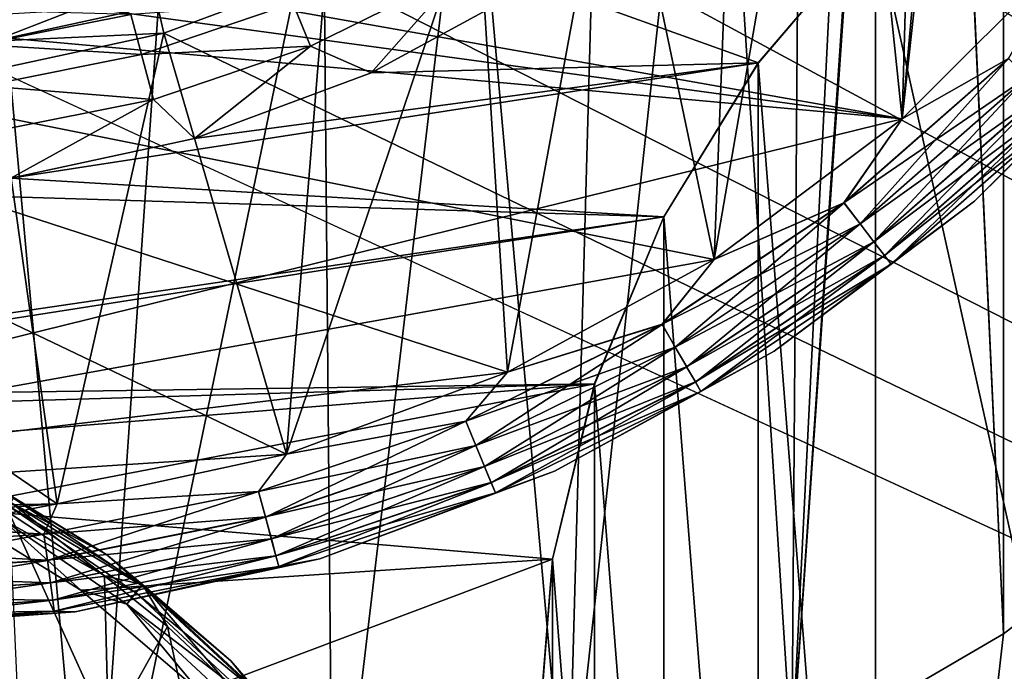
# Model space of a CAD drawing. Header units: metres. Extents: x -205 to 205, y -104 to 104.
# Tile 1045 of 1056: x 38.38 to 42.88, y -45.65 to -42.68. Entities that reach past the tile are written whole.
import ezdxf

# ---------------------------------------------------------------- set-up
doc = ezdxf.new("R2010")
doc.units = ezdxf.units.M
doc.layers.add('solid_01_2-CONSUMER_EHM_BOX_SW0001', color=7, linetype='CONTINUOUS')

msp = doc.modelspace()

# ---------------------------------------------------------------- linework, layer by layer
at = {"layer": 'solid_01_2-CONSUMER_EHM_BOX_SW0001'}
for points in [[(37.725636, -66.17981), (37.7257, 66.262611), (93.554939, 67.880234)], [(37.725636, -66.737389), (93.554939, 67.880234), (93.353928, 67.360405)], [(37.725636, -66.737389), (37.725636, -66.17981), (93.554939, 67.880234)], [(37.725636, -66.737389), (93.353928, 67.360405), (93.252739, 66.82016)], [(37.423435, -67.797455), (93.252739, 66.82016), (93.252739, 66.262589)], [(37.423435, -67.797455), (37.624447, -67.277626), (93.252739, 66.82016)], [(37.624447, -67.277626), (37.725636, -66.737389), (93.252739, 66.82016)], [(93.25267, -66.17984), (37.423435, -67.797455), (93.252739, 66.262589)], [(42.879353, 45.524483, 63.099998), (42.871197, -45.476448, 63.099998), (42.499935, -37.458599, 63.099998)], [(42.879353, 45.524483, 63.099998), (43.762951, -44.802158, 63.099998), (42.871197, -45.476448, 63.099998)], [(42.504925, -39.73896, 75), (63.596031, -54.576706, 75), (63.600384, 4.06445, 75)], [(41.906857, -46.04108, 63.099998), (42.43576, -38.25005, 63.099998), (42.499935, -37.458599, 63.099998)], [(41.906857, -46.04108, 63.099998), (42.499935, -37.458599, 63.099998), (42.871197, -45.476448, 63.099998)], [(41.906857, -46.04108, 63.099998), (42.255215, -39.003685, 63.099998), (42.43576, -38.25005, 63.099998)], [(42.945095, -38.233341, 46), (43.169193, -42.368729, 46), (42.410061, -43.127865, 46)], [(42.779396, -39.000446, 46), (42.945095, -38.233341, 46), (42.410061, -43.127865, 46)], [(41.906857, -46.04108, 63.099998), (41.953957, -39.728039, 63.099998), (42.255215, -39.003685, 63.099998)], [(42.504925, -39.73896, 46), (42.779396, -39.000446, 46), (42.410061, -43.127865, 46)], [(41.906857, -46.04108, 63.099998), (41.545017, -40.397526, 63.099998), (41.953957, -39.728039, 63.099998)], [(42.128418, -40.429649, 46), (42.504925, -39.73896, 46), (42.410061, -43.127865, 46)], [(42.504925, -39.73896, 75), (42.128418, -40.429649, 75), (63.596031, -54.576706, 75)], [(40.882542, -46.488701, 63.099998), (41.034664, -40.993332, 63.099998), (41.545017, -40.397526, 63.099998)], [(40.882542, -46.488701, 63.099998), (41.545017, -40.397526, 63.099998), (41.906857, -46.04108, 63.099998)], [(42.128418, -40.429649, 46), (42.410061, -43.127865, 46), (41.551342, -43.77018, 46)], [(41.657394, -41.059368, 46), (42.128418, -40.429649, 46), (41.551342, -43.77018, 46)], [(42.128418, -40.429649, 75), (41.657394, -41.059368, 75), (63.596031, -54.576706, 75)], [(40.882542, -46.488701, 63.099998), (40.438858, -41.503685, 63.099998), (41.034664, -40.993332, 63.099998)], [(41.100697, -41.616062, 46), (41.657394, -41.059368, 46), (41.551342, -43.77018, 46)], [(41.657394, -41.059368, 75), (41.100697, -41.616062, 75), (63.596031, -54.576706, 75)], [(39.812733, -46.812889, 63.099998), (39.769371, -41.912624, 63.099998), (40.438858, -41.503685, 63.099998)], [(39.812733, -46.812889, 63.099998), (40.438858, -41.503685, 63.099998), (40.882542, -46.488701, 63.099998)], [(40.470982, -42.087086, 46), (41.100697, -41.616062, 46), (40.609455, -44.283615, 46)], [(41.100697, -41.616062, 75), (40.470982, -42.087086, 75), (63.596031, -54.576706, 75)], [(41.100697, -41.616062, 46), (41.551342, -43.77018, 46), (40.609455, -44.283615, 46)], [(42.287636, -42.246273, 3.5), (44.408936, -51.792233, 3.5), (42.914059, -41.711262, 3.5)], [(38.71262, -47.009129, 63.099998), (39.045017, -42.213882, 63.099998), (39.769371, -41.912624, 63.099998)], [(38.71262, -47.009129, 63.099998), (39.769371, -41.912624, 63.099998), (39.812733, -46.812889, 63.099998)], [(40.470982, -42.087086, 46), (40.609455, -44.283615, 46), (39.602394, -44.657875, 46)], [(39.780289, -42.463593, 46), (40.470982, -42.087086, 46), (39.602394, -44.657875, 46)], [(40.470982, -42.087086, 75), (39.780289, -42.463593, 75), (63.596031, -54.576706, 75)], [(38.71262, -47.009129, 63.099998), (38.291378, -42.394424, 63.099998), (39.045017, -42.213882, 63.099998)], [(40.741077, -42.507854, 13.5), (41.753586, -42.873379, 13.5), (42.287666, -42.246243, 13.5)], [(41.752617, -42.872692, 3.5), (42.287617, -49.67091, 3.5), (42.287636, -42.246273, 3.5)], [(41.752617, -42.872692, 3.5), (42.287636, -42.246273, 3.5), (41.753586, -42.873379, 13.5)], [(42.287636, -42.246273, 3.5), (42.287666, -42.246243, 13.5), (41.753586, -42.873379, 13.5)], [(42.287636, -42.246273, 3.5), (42.287617, -49.67091, 3.5), (44.408936, -51.792233, 3.5)], [(37.499931, -42.458599, 48), (42.410061, -43.127865, 48), (43.169193, -42.368729, 48)], [(37.499931, -42.458599, 57), (42.410061, -43.127865, 57), (43.169193, -42.368729, 57)], [(43.169193, -42.368729, 55), (42.410061, -43.127865, 55), (38.282253, -42.397018, 55)], [(42.894379, -42.85305, 47.983097), (43.169193, -42.368729, 48), (42.410061, -43.127865, 48)], [(42.894379, -42.85305, 56.983097), (43.169193, -42.368729, 57), (42.410061, -43.127865, 57)], [(42.894737, -42.853409, 55.017036), (42.410061, -43.127865, 55), (43.169193, -42.368729, 55)], [(42.894737, -42.853409, 46.017036), (42.410061, -43.127865, 46), (43.169193, -42.368729, 46)], [(42.410061, -43.127865, 55), (37.499931, -42.458599, 55), (38.282253, -42.397018, 55)], [(38.71262, -47.009129, 63.099998), (37.596569, -47.074837, 63.099998), (38.291378, -42.394424, 63.099998)], [(37.499931, -42.458599, 48), (34.97813, -44.958595, 48), (42.410061, -43.127865, 48)], [(37.499931, -42.458599, 57), (34.97813, -44.958595, 57), (42.410061, -43.127865, 57)], [(42.410061, -43.127865, 55), (34.99995, -42.458595, 55), (37.499931, -42.458599, 55)], [(38.556358, -44.883816, 55), (37.499931, -44.958599, 55), (34.99995, -42.458595, 55)], [(39.602394, -44.657875, 55), (38.556358, -44.883816, 55), (34.99995, -42.458595, 55)], [(40.609455, -44.283615, 55), (39.602394, -44.657875, 55), (34.99995, -42.458595, 55)], [(41.551342, -43.77018, 55), (40.609455, -44.283615, 55), (34.99995, -42.458595, 55)], [(42.410061, -43.127865, 55), (41.551342, -43.77018, 55), (34.99995, -42.458595, 55)], [(39.013, -42.611645, 45.982964), (39.780289, -42.463593, 46), (39.041775, -42.73806, 46)], [(39.013145, -42.612129, 75.016899), (39.041775, -42.73806, 75), (39.780289, -42.463593, 75)], [(39.041775, -42.73806, 46), (39.780289, -42.463593, 46), (39.602394, -44.657875, 46)], [(39.780289, -42.463593, 75), (39.041775, -42.73806, 75), (63.596031, -54.576706, 75)], [(39.630302, -42.601768, 13.598642), (39.711296, -42.797306, 13.524823), (40.389217, -42.46299, 13.524823)], [(40.389217, -42.46299, 13.524823), (39.711296, -42.797306, 13.524823), (39.987595, -42.918594, 13.5)], [(40.389217, -42.46299, 13.524823), (39.987595, -42.918594, 13.5), (40.741077, -42.507854, 13.5)], [(38.264244, -42.774525, 45.982964), (38.247066, -42.655048, 45.932949), (38.978996, -42.495827, 45.932949)], [(39.013, -42.611645, 45.982964), (38.264244, -42.774525, 45.982964), (38.978996, -42.495827, 45.932949)], [(40.741077, -42.507854, 13.5), (39.987595, -42.918594, 13.5), (41.753586, -42.873379, 13.5)], [(38.264317, -42.775024, 75.016899), (39.013145, -42.612129, 75.016899), (38.247131, -42.655499, 75.066788)], [(39.013, -42.611645, 45.982964), (39.041775, -42.73806, 46), (38.264244, -42.774525, 45.982964)], [(38.264317, -42.775024, 75.016899), (39.041775, -42.73806, 75), (39.013145, -42.612129, 75.016899)], [(38.891609, -42.652416, 13.717749), (38.940758, -42.835835, 13.598642), (39.630302, -42.601768, 13.598642)], [(39.630302, -42.601768, 13.598642), (38.940758, -42.835835, 13.598642), (39.711296, -42.797306, 13.524823)], [(38.181076, -42.632404, 13.87616), (38.201775, -42.789635, 13.717749), (38.891609, -42.652416, 13.717749)], [(38.891609, -42.652416, 13.717749), (38.201775, -42.789635, 13.717749), (38.940758, -42.835835, 13.598642)], [(43.144737, -43.103409, 56.62941), (42.738815, -43.504597, 56.5), (43.545929, -42.697487, 56.5)], [(43.545929, -42.697487, 55.5), (43.545929, -42.697487, 56.5), (42.738815, -43.504597, 56.5)], [(42.738815, -43.504597, 55.5), (43.545929, -42.697487, 55.5), (42.738815, -43.504597, 56.5)], [(43.144833, -43.103504, 55.371098), (43.545929, -42.697487, 55.5), (42.738815, -43.504597, 55.5)], [(43.144737, -43.103409, 47.62941), (42.738815, -43.504597, 47.5), (43.545929, -42.697487, 47.5)], [(43.545929, -42.697487, 46.5), (43.545929, -42.697487, 47.5), (42.738815, -43.504597, 47.5)], [(42.738815, -43.504597, 46.5), (43.545929, -42.697487, 46.5), (42.738815, -43.504597, 47.5)], [(43.144833, -43.103504, 46.371098), (43.545929, -42.697487, 46.5), (42.738815, -43.504597, 46.5)], [(38.264244, -42.774525, 45.982964), (39.041775, -42.73806, 46), (38.274673, -42.903759, 46)], [(38.264317, -42.775024, 75.016899), (38.274673, -42.903759, 75), (39.041775, -42.73806, 75)], [(38.274673, -42.903759, 46), (39.041775, -42.73806, 46), (38.556358, -44.883816, 46)], [(39.041775, -42.73806, 75), (38.274673, -42.903759, 75), (63.596031, -54.576706, 75)], [(39.041775, -42.73806, 46), (39.602394, -44.657875, 46), (38.556358, -44.883816, 46)], [(38.201775, -42.789635, 13.717749), (38.226559, -42.977898, 13.598642), (38.940758, -42.835835, 13.598642)], [(38.940758, -42.835835, 13.598642), (38.226559, -42.977898, 13.598642), (38.995537, -43.040272, 13.524823)], [(38.940758, -42.835835, 13.598642), (38.995537, -43.040272, 13.524823), (39.711296, -42.797306, 13.524823)], [(39.711296, -42.797306, 13.524823), (38.995537, -43.040272, 13.524823), (39.181942, -43.218014, 13.5)], [(39.711296, -42.797306, 13.524823), (39.181942, -43.218014, 13.5), (39.987595, -42.918594, 13.5)], [(38.345104, -43.398773, 13.5), (41.322166, -43.575108, 13.5), (41.753586, -42.873379, 13.5)], [(39.181942, -43.218014, 13.5), (38.345104, -43.398773, 13.5), (41.753586, -42.873379, 13.5)], [(39.987595, -42.918594, 13.5), (39.181942, -43.218014, 13.5), (41.753586, -42.873379, 13.5)], [(41.752617, -42.872692, 3.5), (41.753586, -42.873379, 13.5), (41.322166, -43.575108, 13.5)], [(41.32217, -43.575108, 3.5), (41.752617, -42.872692, 3.5), (41.322166, -43.575108, 13.5)], [(41.752605, -49.044495, 3.5), (41.752617, -42.872692, 3.5), (41.32217, -43.575108, 3.5)], [(41.752605, -49.044495, 3.5), (42.287617, -49.67091, 3.5), (41.752617, -42.872692, 3.5)], [(42.894379, -42.85305, 47.983097), (42.410061, -43.127865, 48), (42.144112, -43.511017, 47.983097)], [(42.894379, -42.85305, 56.983097), (42.410061, -43.127865, 57), (42.144112, -43.511017, 56.983097)], [(42.894379, -42.85305, 56.983097), (42.144112, -43.511017, 56.983097), (42.979767, -42.938438, 56.933208)], [(42.894379, -42.85305, 47.983097), (42.144112, -43.511017, 47.983097), (42.979767, -42.938438, 47.933208)], [(42.894737, -42.853409, 55.017036), (42.144421, -43.511417, 55.017036), (42.410061, -43.127865, 55)], [(42.217899, -43.607178, 55.067051), (42.144421, -43.511417, 55.017036), (42.894737, -42.853409, 55.017036)], [(42.894737, -42.853409, 46.017036), (42.144421, -43.511417, 46.017036), (42.410061, -43.127865, 46)], [(42.217899, -43.607178, 46.067051), (42.144421, -43.511417, 46.017036), (42.894737, -42.853409, 46.017036)], [(42.980087, -42.938759, 55.067051), (42.217899, -43.607178, 55.067051), (42.894737, -42.853409, 55.017036)], [(42.980087, -42.938759, 46.067051), (42.217899, -43.607178, 46.067051), (42.894737, -42.853409, 46.017036)], [(38.274673, -42.903759, 75), (-63.60397, -54.56757, 75), (63.596031, -54.576706, 75)], [(38.274673, -42.903759, 46), (38.556358, -44.883816, 46), (37.499931, -44.958599, 46)], [(42.144112, -43.511017, 56.983097), (42.217625, -43.606819, 56.933208), (42.979767, -42.938438, 56.933208)], [(42.144112, -43.511017, 47.983097), (42.217625, -43.606819, 47.933208), (42.979767, -42.938438, 47.933208)], [(42.979767, -42.938438, 56.933208), (42.217625, -43.606819, 56.933208), (43.053101, -43.011772, 56.853737)], [(42.979767, -42.938438, 47.933208), (42.217625, -43.606819, 47.933208), (43.053101, -43.011772, 47.853737)], [(42.280983, -43.689392, 55.146633), (42.217899, -43.607178, 55.067051), (42.980087, -42.938759, 55.067051)], [(42.280983, -43.689392, 46.146633), (42.217899, -43.607178, 46.067051), (42.980087, -42.938759, 46.067051)], [(43.053364, -43.012032, 55.146633), (42.280983, -43.689392, 55.146633), (42.980087, -42.938759, 55.067051)], [(43.053364, -43.012032, 46.146633), (42.280983, -43.689392, 46.146633), (42.980087, -42.938759, 46.067051)], [(38.226559, -42.977898, 13.598642), (38.254185, -43.187737, 13.524823), (38.995537, -43.040272, 13.524823)], [(42.217625, -43.606819, 56.933208), (42.280758, -43.689098, 56.853737), (43.053101, -43.011772, 56.853737)], [(42.217625, -43.606819, 47.933208), (42.280758, -43.689098, 47.853737), (43.053101, -43.011772, 47.853737)], [(43.053101, -43.011772, 56.853737), (42.280758, -43.689098, 56.853737), (43.109371, -43.068043, 56.750114)], [(43.053101, -43.011772, 47.853737), (42.280758, -43.689098, 47.853737), (43.109371, -43.068043, 47.750114)], [(42.329361, -43.752438, 55.25034), (42.280983, -43.689392, 55.146633), (43.053364, -43.012032, 55.146633)], [(42.329361, -43.752438, 46.25034), (42.280983, -43.689392, 46.146633), (43.053364, -43.012032, 46.146633)], [(43.109558, -43.068226, 55.25034), (42.329361, -43.752438, 55.25034), (43.053364, -43.012032, 55.146633)], [(43.109558, -43.068226, 46.25034), (42.329361, -43.752438, 46.25034), (43.053364, -43.012032, 46.146633)], [(38.995537, -43.040272, 13.524823), (38.254185, -43.187737, 13.524823), (38.345104, -43.398773, 13.5)], [(38.995537, -43.040272, 13.524823), (38.345104, -43.398773, 13.5), (39.181942, -43.218014, 13.5)], [(42.280758, -43.689098, 56.853737), (42.329205, -43.752232, 56.750114), (43.109371, -43.068043, 56.750114)], [(42.280758, -43.689098, 47.853737), (42.329205, -43.752232, 47.750114), (43.109371, -43.068043, 47.750114)], [(43.109371, -43.068043, 56.750114), (42.329205, -43.752232, 56.750114), (43.144737, -43.103409, 56.62941)], [(43.109371, -43.068043, 47.750114), (42.329205, -43.752232, 47.750114), (43.144737, -43.103409, 47.62941)], [(42.329205, -43.752232, 56.750114), (42.35965, -43.791912, 56.62941), (43.144737, -43.103409, 56.62941)], [(42.329205, -43.752232, 47.750114), (42.35965, -43.791912, 47.62941), (43.144737, -43.103409, 47.62941)], [(42.359734, -43.792019, 55.371098), (42.329361, -43.752438, 55.25034), (43.109558, -43.068226, 55.25034)], [(42.359734, -43.792019, 46.371098), (42.329361, -43.752438, 46.25034), (43.109558, -43.068226, 46.25034)], [(43.144737, -43.103409, 56.62941), (42.35965, -43.791912, 56.62941), (42.738815, -43.504597, 56.5)], [(43.144737, -43.103409, 47.62941), (42.35965, -43.791912, 47.62941), (42.738815, -43.504597, 47.5)], [(43.144833, -43.103504, 55.371098), (42.359734, -43.792019, 55.371098), (43.109558, -43.068226, 55.25034)], [(43.144833, -43.103504, 46.371098), (42.359734, -43.792019, 46.371098), (43.109558, -43.068226, 46.25034)], [(43.144833, -43.103504, 55.371098), (42.738815, -43.504597, 55.5), (42.359734, -43.792019, 55.371098)], [(43.144833, -43.103504, 46.371098), (42.738815, -43.504597, 46.5), (42.359734, -43.792019, 46.371098)], [(34.97813, -44.958595, 48), (41.551342, -43.77018, 48), (42.410061, -43.127865, 48)], [(34.97813, -44.958595, 57), (41.551342, -43.77018, 57), (42.410061, -43.127865, 57)], [(42.144112, -43.511017, 47.983097), (42.410061, -43.127865, 48), (41.551342, -43.77018, 48)], [(42.144112, -43.511017, 56.983097), (42.410061, -43.127865, 57), (41.551342, -43.77018, 57)], [(42.144421, -43.511417, 55.017036), (41.551342, -43.77018, 55), (42.410061, -43.127865, 55)], [(42.144421, -43.511417, 46.017036), (41.551342, -43.77018, 46), (42.410061, -43.127865, 46)], [(38.345104, -43.398773, 13.5), (37.499931, -43.458599, 13.5), (41.322166, -43.575108, 13.5)], [(35.277172, -44.464649, 13.5), (41.322166, -43.575108, 13.5), (37.499931, -43.458599, 13.5)], [(42.35965, -43.791912, 56.62941), (41.825058, -44.188629, 56.5), (42.738815, -43.504597, 56.5)], [(42.738815, -43.504597, 55.5), (42.738815, -43.504597, 56.5), (41.825058, -44.188629, 56.5)], [(41.825058, -44.188629, 55.5), (42.738815, -43.504597, 55.5), (41.825058, -44.188629, 56.5)], [(42.359734, -43.792019, 55.371098), (42.738815, -43.504597, 55.5), (41.825058, -44.188629, 55.5)], [(42.35965, -43.791912, 47.62941), (41.825058, -44.188629, 47.5), (42.738815, -43.504597, 47.5)], [(42.738815, -43.504597, 46.5), (42.738815, -43.504597, 47.5), (41.825058, -44.188629, 47.5)], [(41.825058, -44.188629, 46.5), (42.738815, -43.504597, 46.5), (41.825058, -44.188629, 47.5)], [(42.359734, -43.792019, 46.371098), (42.738815, -43.504597, 46.5), (41.825058, -44.188629, 46.5)], [(42.144112, -43.511017, 47.983097), (41.551342, -43.77018, 48), (41.314381, -44.065426, 47.983097)], [(42.144112, -43.511017, 56.983097), (41.551342, -43.77018, 57), (41.314381, -44.065426, 56.983097)], [(42.144112, -43.511017, 56.983097), (41.314381, -44.065426, 56.983097), (42.217625, -43.606819, 56.933208)], [(42.144112, -43.511017, 47.983097), (41.314381, -44.065426, 47.983097), (42.217625, -43.606819, 47.933208)], [(42.144421, -43.511417, 55.017036), (41.314636, -44.065861, 55.017036), (41.551342, -43.77018, 55)], [(41.374989, -44.170395, 55.067051), (41.314636, -44.065861, 55.017036), (42.144421, -43.511417, 55.017036)], [(42.144421, -43.511417, 46.017036), (41.314636, -44.065861, 46.017036), (41.551342, -43.77018, 46)], [(41.374989, -44.170395, 46.067051), (41.314636, -44.065861, 46.017036), (42.144421, -43.511417, 46.017036)], [(42.217899, -43.607178, 55.067051), (41.374989, -44.170395, 55.067051), (42.144421, -43.511417, 55.017036)], [(42.217899, -43.607178, 46.067051), (41.374989, -44.170395, 46.067051), (42.144421, -43.511417, 46.017036)], [(35.277172, -44.464649, 13.5), (35.988972, -44.408596, 13.5), (41.322166, -43.575108, 13.5)], [(35.988972, -44.408596, 13.5), (41.008026, -44.33659, 13.5), (41.322166, -43.575108, 13.5)], [(41.006901, -44.336224, 3.5), (41.32217, -43.575108, 3.5), (41.008026, -44.33659, 13.5)], [(41.322163, -48.342079, 3.5), (41.32217, -43.575108, 3.5), (41.006901, -44.336224, 3.5)], [(41.32217, -43.575108, 3.5), (41.322166, -43.575108, 13.5), (41.008026, -44.33659, 13.5)], [(41.752605, -49.044495, 3.5), (41.32217, -43.575108, 3.5), (41.322163, -48.342079, 3.5)], [(41.314381, -44.065426, 56.983097), (41.37476, -44.170002, 56.933208), (42.217625, -43.606819, 56.933208)], [(41.314381, -44.065426, 47.983097), (41.37476, -44.170002, 47.933208), (42.217625, -43.606819, 47.933208)], [(42.217625, -43.606819, 56.933208), (41.37476, -44.170002, 56.933208), (42.280758, -43.689098, 56.853737)], [(42.217625, -43.606819, 47.933208), (41.37476, -44.170002, 47.933208), (42.280758, -43.689098, 47.853737)], [(41.4268, -44.260136, 55.146633), (41.374989, -44.170395, 55.067051), (42.217899, -43.607178, 55.067051)], [(41.4268, -44.260136, 46.146633), (41.374989, -44.170395, 46.067051), (42.217899, -43.607178, 46.067051)], [(42.280983, -43.689392, 55.146633), (41.4268, -44.260136, 55.146633), (42.217899, -43.607178, 55.067051)], [(42.280983, -43.689392, 46.146633), (41.4268, -44.260136, 46.146633), (42.217899, -43.607178, 46.067051)], [(41.37476, -44.170002, 56.933208), (41.426613, -44.259815, 56.853737), (42.280758, -43.689098, 56.853737)], [(41.37476, -44.170002, 47.933208), (41.426613, -44.259815, 47.853737), (42.280758, -43.689098, 47.853737)], [(42.280758, -43.689098, 56.853737), (41.426613, -44.259815, 56.853737), (42.329205, -43.752232, 56.750114)], [(42.280758, -43.689098, 47.853737), (41.426613, -44.259815, 47.853737), (42.329205, -43.752232, 47.750114)], [(41.466534, -44.32896, 55.25034), (41.4268, -44.260136, 55.146633), (42.280983, -43.689392, 55.146633)], [(41.466534, -44.32896, 46.25034), (41.4268, -44.260136, 46.146633), (42.280983, -43.689392, 46.146633)], [(42.329361, -43.752438, 55.25034), (41.466534, -44.32896, 55.25034), (42.280983, -43.689392, 55.146633)], [(42.329361, -43.752438, 46.25034), (41.466534, -44.32896, 46.25034), (42.280983, -43.689392, 46.146633)], [(34.97813, -44.958595, 48), (40.609455, -44.283615, 48), (41.551342, -43.77018, 48)], [(34.97813, -44.958595, 57), (40.609455, -44.283615, 57), (41.551342, -43.77018, 57)], [(41.314381, -44.065426, 47.983097), (41.551342, -43.77018, 48), (40.609455, -44.283615, 48)], [(41.314381, -44.065426, 56.983097), (41.551342, -43.77018, 57), (40.609455, -44.283615, 57)], [(41.314636, -44.065861, 55.017036), (40.609455, -44.283615, 55), (41.551342, -43.77018, 55)], [(41.314636, -44.065861, 46.017036), (40.609455, -44.283615, 46), (41.551342, -43.77018, 46)], [(41.426613, -44.259815, 56.853737), (41.466404, -44.328735, 56.750114), (42.329205, -43.752232, 56.750114)], [(41.426613, -44.259815, 47.853737), (41.466404, -44.328735, 47.750114), (42.329205, -43.752232, 47.750114)], [(42.329205, -43.752232, 56.750114), (41.466404, -44.328735, 56.750114), (42.35965, -43.791912, 56.62941)], [(42.329205, -43.752232, 47.750114), (41.466404, -44.328735, 47.750114), (42.35965, -43.791912, 47.62941)], [(41.491478, -44.372166, 55.371098), (41.466534, -44.32896, 55.25034), (42.329361, -43.752438, 55.25034)], [(41.491478, -44.372166, 46.371098), (41.466534, -44.32896, 46.25034), (42.329361, -43.752438, 46.25034)], [(42.359734, -43.792019, 55.371098), (41.491478, -44.372166, 55.371098), (42.329361, -43.752438, 55.25034)], [(42.359734, -43.792019, 46.371098), (41.491478, -44.372166, 46.371098), (42.329361, -43.752438, 46.25034)], [(41.466404, -44.328735, 56.750114), (41.491413, -44.372047, 56.62941), (42.35965, -43.791912, 56.62941)], [(41.466404, -44.328735, 47.750114), (41.491413, -44.372047, 47.62941), (42.35965, -43.791912, 47.62941)], [(42.35965, -43.791912, 56.62941), (41.491413, -44.372047, 56.62941), (41.825058, -44.188629, 56.5)], [(42.35965, -43.791912, 47.62941), (41.491413, -44.372047, 47.62941), (41.825058, -44.188629, 47.5)], [(42.359734, -43.792019, 55.371098), (41.825058, -44.188629, 55.5), (41.491478, -44.372166, 55.371098)], [(42.359734, -43.792019, 46.371098), (41.825058, -44.188629, 46.5), (41.491478, -44.372166, 46.371098)], [(41.314381, -44.065426, 47.983097), (40.609455, -44.283615, 48), (40.419384, -44.506786, 47.983097)], [(41.314381, -44.065426, 56.983097), (40.609455, -44.283615, 57), (40.419384, -44.506786, 56.983097)], [(41.314381, -44.065426, 56.983097), (40.419384, -44.506786, 56.983097), (41.37476, -44.170002, 56.933208)], [(41.314381, -44.065426, 47.983097), (40.419384, -44.506786, 47.983097), (41.37476, -44.170002, 47.933208)], [(41.314636, -44.065861, 55.017036), (40.419579, -44.507256, 55.017036), (40.609455, -44.283615, 55)], [(40.465771, -44.618771, 55.067051), (40.419579, -44.507256, 55.017036), (41.314636, -44.065861, 55.017036)], [(41.314636, -44.065861, 46.017036), (40.419579, -44.507256, 46.017036), (40.609455, -44.283615, 46)], [(40.465771, -44.618771, 46.067051), (40.419579, -44.507256, 46.017036), (41.314636, -44.065861, 46.017036)], [(41.374989, -44.170395, 55.067051), (40.465771, -44.618771, 55.067051), (41.314636, -44.065861, 55.017036)], [(41.374989, -44.170395, 46.067051), (40.465771, -44.618771, 46.067051), (41.314636, -44.065861, 46.017036)], [(40.419384, -44.506786, 56.983097), (40.465595, -44.618351, 56.933208), (41.37476, -44.170002, 56.933208)], [(40.419384, -44.506786, 47.983097), (40.465595, -44.618351, 47.933208), (41.37476, -44.170002, 47.933208)], [(41.37476, -44.170002, 56.933208), (40.465595, -44.618351, 56.933208), (41.426613, -44.259815, 56.853737)], [(41.37476, -44.170002, 47.933208), (40.465595, -44.618351, 47.933208), (41.426613, -44.259815, 47.853737)], [(40.505424, -44.714508, 55.146633), (40.465771, -44.618771, 55.067051), (41.374989, -44.170395, 55.067051)], [(40.505424, -44.714508, 46.146633), (40.465771, -44.618771, 46.067051), (41.374989, -44.170395, 46.067051)], [(41.4268, -44.260136, 55.146633), (40.505424, -44.714508, 55.146633), (41.374989, -44.170395, 55.067051)], [(41.4268, -44.260136, 46.146633), (40.505424, -44.714508, 46.146633), (41.374989, -44.170395, 46.067051)], [(41.491413, -44.372047, 56.62941), (40.82325, -44.735657, 56.5), (41.825058, -44.188629, 56.5)], [(41.825058, -44.188629, 55.5), (41.825058, -44.188629, 56.5), (40.82325, -44.735657, 56.5)], [(40.82325, -44.735657, 55.5), (41.825058, -44.188629, 55.5), (40.82325, -44.735657, 56.5)], [(41.491478, -44.372166, 55.371098), (41.825058, -44.188629, 55.5), (40.82325, -44.735657, 55.5)], [(41.491413, -44.372047, 47.62941), (40.82325, -44.735657, 47.5), (41.825058, -44.188629, 47.5)], [(41.825058, -44.188629, 46.5), (41.825058, -44.188629, 47.5), (40.82325, -44.735657, 47.5)], [(40.82325, -44.735657, 46.5), (41.825058, -44.188629, 46.5), (40.82325, -44.735657, 47.5)], [(41.491478, -44.372166, 46.371098), (41.825058, -44.188629, 46.5), (40.82325, -44.735657, 46.5)], [(40.465595, -44.618351, 56.933208), (40.505283, -44.714165, 56.853737), (41.426613, -44.259815, 56.853737)], [(40.465595, -44.618351, 47.933208), (40.505283, -44.714165, 47.853737), (41.426613, -44.259815, 47.853737)], [(41.426613, -44.259815, 56.853737), (40.505283, -44.714165, 56.853737), (41.466404, -44.328735, 56.750114)], [(41.426613, -44.259815, 47.853737), (40.505283, -44.714165, 47.853737), (41.466404, -44.328735, 47.750114)], [(40.535839, -44.78793, 55.25034), (40.505424, -44.714508, 55.146633), (41.4268, -44.260136, 55.146633)], [(40.535839, -44.78793, 46.25034), (40.505424, -44.714508, 46.146633), (41.4268, -44.260136, 46.146633)], [(41.466534, -44.32896, 55.25034), (40.535839, -44.78793, 55.25034), (41.4268, -44.260136, 55.146633)], [(41.466534, -44.32896, 46.25034), (40.535839, -44.78793, 46.25034), (41.4268, -44.260136, 46.146633)], [(34.97813, -44.958595, 48), (39.602394, -44.657875, 48), (40.609455, -44.283615, 48)], [(34.97813, -44.958595, 57), (39.602394, -44.657875, 57), (40.609455, -44.283615, 57)], [(40.419384, -44.506786, 47.983097), (40.609455, -44.283615, 48), (39.602394, -44.657875, 48)], [(40.419384, -44.506786, 56.983097), (40.609455, -44.283615, 57), (39.602394, -44.657875, 57)], [(40.419579, -44.507256, 55.017036), (39.602394, -44.657875, 55), (40.609455, -44.283615, 55)], [(40.419579, -44.507256, 46.017036), (39.602394, -44.657875, 46), (40.609455, -44.283615, 46)], [(35.988972, -44.408596, 13.5), (36.700771, -44.464588, 13.5), (41.008026, -44.33659, 13.5)], [(36.700771, -44.464588, 13.5), (37.395054, -44.631245, 13.5), (41.008026, -44.33659, 13.5)], [(37.395054, -44.631245, 13.5), (38.05471, -44.904461, 13.5), (41.008026, -44.33659, 13.5)], [(38.05471, -44.904461, 13.5), (40.814571, -45.137287, 13.5), (41.008026, -44.33659, 13.5)], [(40.505283, -44.714165, 56.853737), (40.535736, -44.787689, 56.750114), (41.466404, -44.328735, 56.750114)], [(40.505283, -44.714165, 47.853737), (40.535736, -44.787689, 47.750114), (41.466404, -44.328735, 47.750114)], [(41.466404, -44.328735, 56.750114), (40.535736, -44.787689, 56.750114), (41.491413, -44.372047, 56.62941)], [(41.466404, -44.328735, 47.750114), (40.535736, -44.787689, 47.750114), (41.491413, -44.372047, 47.62941)], [(40.554928, -44.834023, 55.371098), (40.535839, -44.78793, 55.25034), (41.466534, -44.32896, 55.25034)], [(40.554928, -44.834023, 46.371098), (40.535839, -44.78793, 46.25034), (41.466534, -44.32896, 46.25034)], [(41.491478, -44.372166, 55.371098), (40.554928, -44.834023, 55.371098), (41.466534, -44.32896, 55.25034)], [(41.491478, -44.372166, 46.371098), (40.554928, -44.834023, 46.371098), (41.466534, -44.32896, 46.25034)], [(41.006901, -44.336224, 3.5), (41.008026, -44.33659, 13.5), (40.814571, -45.137287, 13.5)], [(40.814575, -45.137295, 3.5), (41.006901, -44.336224, 3.5), (40.814571, -45.137287, 13.5)], [(41.006893, -47.580967, 3.5), (41.006901, -44.336224, 3.5), (40.814575, -45.137295, 3.5)], [(41.322163, -48.342079, 3.5), (41.006901, -44.336224, 3.5), (41.006893, -47.580967, 3.5)], [(40.535736, -44.787689, 56.750114), (40.554878, -44.833897, 56.62941), (41.491413, -44.372047, 56.62941)], [(40.535736, -44.787689, 47.750114), (40.554878, -44.833897, 47.62941), (41.491413, -44.372047, 47.62941)], [(41.491413, -44.372047, 56.62941), (40.554878, -44.833897, 56.62941), (40.82325, -44.735657, 56.5)], [(41.491413, -44.372047, 47.62941), (40.554878, -44.833897, 47.62941), (40.82325, -44.735657, 47.5)], [(41.491478, -44.372166, 55.371098), (40.82325, -44.735657, 55.5), (40.554928, -44.834023, 55.371098)], [(41.491478, -44.372166, 46.371098), (40.82325, -44.735657, 46.5), (40.554928, -44.834023, 46.371098)], [(40.419384, -44.506786, 47.983097), (39.602394, -44.657875, 48), (39.474434, -44.827553, 47.983097)], [(40.419384, -44.506786, 56.983097), (39.602394, -44.657875, 57), (39.474434, -44.827553, 56.983097)], [(40.419384, -44.506786, 56.983097), (39.474434, -44.827553, 56.983097), (40.465595, -44.618351, 56.933208)], [(40.419384, -44.506786, 47.983097), (39.474434, -44.827553, 47.983097), (40.465595, -44.618351, 47.933208)], [(40.419579, -44.507256, 55.017036), (39.474567, -44.828041, 55.017036), (39.602394, -44.657875, 55)], [(39.505806, -44.944633, 55.067051), (39.474567, -44.828041, 55.017036), (40.419579, -44.507256, 55.017036)], [(40.419579, -44.507256, 46.017036), (39.474567, -44.828041, 46.017036), (39.602394, -44.657875, 46)], [(39.505806, -44.944633, 46.067051), (39.474567, -44.828041, 46.017036), (40.419579, -44.507256, 46.017036)], [(40.465771, -44.618771, 55.067051), (39.505806, -44.944633, 55.067051), (40.419579, -44.507256, 55.017036)], [(40.465771, -44.618771, 46.067051), (39.505806, -44.944633, 46.067051), (40.419579, -44.507256, 46.017036)], [(39.474434, -44.827553, 56.983097), (39.505688, -44.944195, 56.933208), (40.465595, -44.618351, 56.933208)], [(39.474434, -44.827553, 47.983097), (39.505688, -44.944195, 47.933208), (40.465595, -44.618351, 47.933208)], [(40.465595, -44.618351, 56.933208), (39.505688, -44.944195, 56.933208), (40.505283, -44.714165, 56.853737)], [(40.465595, -44.618351, 47.933208), (39.505688, -44.944195, 47.933208), (40.505283, -44.714165, 47.853737)], [(39.532627, -45.044727, 55.146633), (39.505806, -44.944633, 55.067051), (40.465771, -44.618771, 55.067051)], [(39.532627, -45.044727, 46.146633), (39.505806, -44.944633, 46.067051), (40.465771, -44.618771, 46.067051)], [(40.505424, -44.714508, 55.146633), (39.532627, -45.044727, 55.146633), (40.465771, -44.618771, 55.067051)], [(40.505424, -44.714508, 46.146633), (39.532627, -45.044727, 46.146633), (40.465771, -44.618771, 46.067051)], [(34.97813, -44.958595, 48), (38.556358, -44.883816, 48), (39.602394, -44.657875, 48)], [(34.97813, -44.958595, 57), (38.556358, -44.883816, 57), (39.602394, -44.657875, 57)], [(39.474434, -44.827553, 47.983097), (39.602394, -44.657875, 48), (38.556358, -44.883816, 48)], [(39.474434, -44.827553, 56.983097), (39.602394, -44.657875, 57), (38.556358, -44.883816, 57)], [(39.474567, -44.828041, 55.017036), (38.556358, -44.883816, 55), (39.602394, -44.657875, 55)], [(39.474567, -44.828041, 46.017036), (38.556358, -44.883816, 46), (39.602394, -44.657875, 46)], [(39.505688, -44.944195, 56.933208), (39.532532, -45.044369, 56.853737), (40.505283, -44.714165, 56.853737)], [(39.505688, -44.944195, 47.933208), (39.532532, -45.044369, 47.853737), (40.505283, -44.714165, 47.853737)], [(40.505283, -44.714165, 56.853737), (39.532532, -45.044369, 56.853737), (40.535736, -44.787689, 56.750114)], [(40.505283, -44.714165, 47.853737), (39.532532, -45.044369, 47.853737), (40.535736, -44.787689, 47.750114)], [(39.553196, -45.12149, 55.25034), (39.532627, -45.044727, 55.146633), (40.505424, -44.714508, 55.146633)], [(39.553196, -45.12149, 46.25034), (39.532627, -45.044727, 46.146633), (40.505424, -44.714508, 46.146633)], [(40.535839, -44.78793, 55.25034), (39.553196, -45.12149, 55.25034), (40.505424, -44.714508, 55.146633)], [(40.535839, -44.78793, 46.25034), (39.553196, -45.12149, 46.25034), (40.505424, -44.714508, 46.146633)], [(38.145607, -44.726311, 13.7), (38.145607, -44.726311, 17.098219), (38.781132, -45.115757, 17.098219)], [(38.344852, -44.878429, 17.216368), (38.781132, -45.115757, 17.098219), (38.145607, -44.726311, 17.098219)], [(38.781132, -45.115757, 13.7), (38.145607, -44.726311, 13.7), (38.781132, -45.115757, 17.098219)], [(38.356552, -44.858162, 13.623464), (38.145607, -44.726311, 13.7), (38.781132, -45.115757, 13.7)], [(40.554878, -44.833897, 56.62941), (39.753792, -45.134544, 56.5), (40.82325, -44.735657, 56.5)], [(40.82325, -44.735657, 55.5), (40.82325, -44.735657, 56.5), (39.753792, -45.134544, 56.5)], [(39.753792, -45.134544, 55.5), (40.82325, -44.735657, 55.5), (39.753792, -45.134544, 56.5)], [(40.554928, -44.834023, 55.371098), (40.82325, -44.735657, 55.5), (39.753792, -45.134544, 55.5)], [(40.554878, -44.833897, 47.62941), (39.753792, -45.134544, 47.5), (40.82325, -44.735657, 47.5)], [(40.82325, -44.735657, 46.5), (40.82325, -44.735657, 47.5), (39.753792, -45.134544, 47.5)], [(39.753792, -45.134544, 46.5), (40.82325, -44.735657, 46.5), (39.753792, -45.134544, 47.5)], [(40.554928, -44.834023, 46.371098), (40.82325, -44.735657, 46.5), (39.753792, -45.134544, 46.5)], [(39.532532, -45.044369, 56.853737), (39.553127, -45.121239, 56.750114), (40.535736, -44.787689, 56.750114)], [(39.532532, -45.044369, 47.853737), (39.553127, -45.121239, 47.750114), (40.535736, -44.787689, 47.750114)], [(40.535736, -44.787689, 56.750114), (39.553127, -45.121239, 56.750114), (40.554878, -44.833897, 56.62941)], [(40.535736, -44.787689, 47.750114), (39.553127, -45.121239, 47.750114), (40.554878, -44.833897, 47.62941)], [(39.566109, -45.169682, 55.371098), (39.553196, -45.12149, 55.25034), (40.535839, -44.78793, 55.25034)], [(39.566109, -45.169682, 46.371098), (39.553196, -45.12149, 46.25034), (40.535839, -44.78793, 46.25034)], [(40.554928, -44.834023, 55.371098), (39.566109, -45.169682, 55.371098), (40.535839, -44.78793, 55.25034)], [(40.554928, -44.834023, 46.371098), (39.566109, -45.169682, 46.371098), (40.535839, -44.78793, 46.25034)], [(42.657833, -47.341644, 69.5), (42.871197, -45.476448, 69.5), (43.762951, -44.802158, 69.5)], [(43.786026, -46.668743, 69.5), (42.657833, -47.341644, 69.5), (43.762951, -44.802158, 69.5)], [(43.762951, -44.802158, 63.099998), (43.762951, -44.802158, 69.5), (42.871197, -45.476448, 69.5)], [(42.871197, -45.476448, 63.099998), (43.762951, -44.802158, 63.099998), (42.871197, -45.476448, 69.5)], [(39.474434, -44.827553, 47.983097), (38.556358, -44.883816, 48), (38.495701, -45.022236, 47.983097)], [(39.474434, -44.827553, 56.983097), (38.556358, -44.883816, 57), (38.495701, -45.022236, 56.983097)], [(39.474434, -44.827553, 56.983097), (38.495701, -45.022236, 56.983097), (39.505688, -44.944195, 56.933208)], [(39.474434, -44.827553, 47.983097), (38.495701, -45.022236, 47.983097), (39.505688, -44.944195, 47.933208)], [(39.474567, -44.828041, 55.017036), (38.49577, -45.022739, 55.017036), (38.556358, -44.883816, 55)], [(38.511524, -45.14241, 55.067051), (38.49577, -45.022739, 55.017036), (39.474567, -44.828041, 55.017036)], [(39.474567, -44.828041, 46.017036), (38.49577, -45.022739, 46.017036), (38.556358, -44.883816, 46)], [(38.511524, -45.14241, 46.067051), (38.49577, -45.022739, 46.017036), (39.474567, -44.828041, 46.017036)], [(39.505806, -44.944633, 55.067051), (38.511524, -45.14241, 55.067051), (39.474567, -44.828041, 55.017036)], [(39.505806, -44.944633, 46.067051), (38.511524, -45.14241, 46.067051), (39.474567, -44.828041, 46.017036)], [(39.553127, -45.121239, 56.750114), (39.566074, -45.169548, 56.62941), (40.554878, -44.833897, 56.62941)], [(39.553127, -45.121239, 47.750114), (39.566074, -45.169548, 47.62941), (40.554878, -44.833897, 47.62941)], [(40.554878, -44.833897, 56.62941), (39.566074, -45.169548, 56.62941), (39.753792, -45.134544, 56.5)], [(40.554878, -44.833897, 47.62941), (39.566074, -45.169548, 47.62941), (39.753792, -45.134544, 47.5)], [(40.554928, -44.834023, 55.371098), (39.753792, -45.134544, 55.5), (39.566109, -45.169682, 55.371098)], [(40.554928, -44.834023, 46.371098), (39.753792, -45.134544, 46.5), (39.566109, -45.169682, 46.371098)], [(34.97813, -44.958595, 48), (37.499931, -44.958599, 48), (38.556358, -44.883816, 48)], [(34.97813, -44.958595, 57), (37.499931, -44.958599, 57), (38.556358, -44.883816, 57)], [(38.495701, -45.022236, 47.983097), (38.556358, -44.883816, 48), (37.499931, -44.958599, 48)], [(38.495701, -45.022236, 56.983097), (38.556358, -44.883816, 57), (37.499931, -44.958599, 57)], [(37.499931, -45.088009, 55.017036), (37.499931, -44.958599, 55), (38.556358, -44.883816, 55)], [(38.49577, -45.022739, 55.017036), (37.499931, -45.088009, 55.017036), (38.556358, -44.883816, 55)], [(37.499931, -45.088009, 46.017036), (37.499931, -44.958599, 46), (38.556358, -44.883816, 46)], [(38.49577, -45.022739, 46.017036), (37.499931, -45.088009, 46.017036), (38.556358, -44.883816, 46)], [(38.914185, -45.290741, 13.558523), (38.302361, -44.952026, 13.515164), (38.334846, -44.895756, 13.558523)], [(38.334846, -44.895756, 13.558523), (38.356552, -44.858162, 13.623464), (38.94125, -45.256802, 13.623464)], [(38.914185, -45.290741, 13.558523), (38.334846, -44.895756, 13.558523), (38.94125, -45.256802, 13.623464)], [(38.344852, -44.878429, 17.216368), (38.336998, -44.925552, 17.260666), (38.772095, -45.212524, 17.260666)], [(38.344852, -44.878429, 17.216368), (38.94458, -45.252625, 17.160311), (38.781132, -45.115757, 17.098219)], [(38.94458, -45.252625, 17.160311), (38.344852, -44.878429, 17.216368), (38.772095, -45.212524, 17.260666)], [(38.94125, -45.256802, 13.623464), (38.356552, -44.858162, 13.623464), (38.781132, -45.115757, 13.7)], [(38.05471, -44.904461, 13.5), (38.663506, -45.277512, 13.5), (40.814571, -45.137287, 13.5)], [(38.302361, -44.952026, 13.515164), (38.663506, -45.277512, 13.5), (38.05471, -44.904461, 13.5)], [(38.78941, -45.925274, 17.615362), (38.772095, -45.212524, 17.260666), (38.336998, -44.925552, 17.260666)], [(38.78941, -45.925274, 17.615362), (38.336998, -44.925552, 17.260666), (38.378979, -45.869247, 17.744545)], [(38.495701, -45.022236, 56.983097), (38.511463, -45.14196, 56.933208), (39.505688, -44.944195, 56.933208)], [(38.495701, -45.022236, 47.983097), (38.511463, -45.14196, 47.933208), (39.505688, -44.944195, 47.933208)], [(39.505688, -44.944195, 56.933208), (38.511463, -45.14196, 56.933208), (39.532532, -45.044369, 56.853737)], [(39.505688, -44.944195, 47.933208), (38.511463, -45.14196, 47.933208), (39.532532, -45.044369, 47.853737)], [(38.525047, -45.245148, 55.146633), (38.511524, -45.14241, 55.067051), (39.505806, -44.944633, 55.067051)], [(38.525047, -45.245148, 46.146633), (38.511524, -45.14241, 46.067051), (39.505806, -44.944633, 46.067051)], [(39.532627, -45.044727, 55.146633), (38.525047, -45.245148, 55.146633), (39.505806, -44.944633, 55.067051)], [(39.532627, -45.044727, 46.146633), (38.525047, -45.245148, 46.146633), (39.505806, -44.944633, 46.067051)], [(38.495701, -45.022236, 47.983097), (37.499931, -44.958599, 48), (37.499931, -45.087502, 47.983097)], [(38.495701, -45.022236, 56.983097), (37.499931, -44.958599, 57), (37.499931, -45.087502, 56.983097)], [(38.302361, -44.952026, 13.515164), (38.873672, -45.341541, 13.515164), (38.663506, -45.277512, 13.5)], [(38.914185, -45.290741, 13.558523), (38.873672, -45.341541, 13.515164), (38.302361, -44.952026, 13.515164)], [(38.495701, -45.022236, 56.983097), (37.499931, -45.087502, 56.983097), (38.511463, -45.14196, 56.933208)], [(38.495701, -45.022236, 47.983097), (37.499931, -45.087502, 47.983097), (38.511463, -45.14196, 47.933208)], [(37.499931, -45.208714, 55.067051), (37.499931, -45.088009, 55.017036), (38.49577, -45.022739, 55.017036)], [(38.511524, -45.14241, 55.067051), (37.499931, -45.208714, 55.067051), (38.49577, -45.022739, 55.017036)], [(38.49577, -45.022739, 46.017036), (37.499931, -45.208714, 46.067051), (37.499931, -45.088009, 46.017036)], [(38.511524, -45.14241, 46.067051), (37.499931, -45.208714, 46.067051), (38.49577, -45.022739, 46.017036)], [(38.511463, -45.14196, 56.933208), (38.525002, -45.244781, 56.853737), (39.532532, -45.044369, 56.853737)], [(38.511463, -45.14196, 47.933208), (38.525002, -45.244781, 47.853737), (39.532532, -45.044369, 47.853737)], [(39.532532, -45.044369, 56.853737), (38.525002, -45.244781, 56.853737), (39.553127, -45.121239, 56.750114)], [(39.532532, -45.044369, 47.853737), (38.525002, -45.244781, 47.853737), (39.553127, -45.121239, 47.750114)], [(38.535419, -45.323936, 55.25034), (38.525047, -45.245148, 55.146633), (39.532627, -45.044727, 55.146633)], [(38.535419, -45.323936, 46.25034), (38.525047, -45.245148, 46.146633), (39.532627, -45.044727, 46.146633)], [(39.553196, -45.12149, 55.25034), (38.535419, -45.323936, 55.25034), (39.532627, -45.044727, 55.146633)], [(39.553196, -45.12149, 46.25034), (38.535419, -45.323936, 46.25034), (39.532627, -45.044727, 46.146633)], [(38.511463, -45.14196, 56.933208), (37.499931, -45.087502, 56.983097), (37.499931, -45.20826, 56.933208)], [(38.511463, -45.14196, 47.933208), (37.499931, -45.087502, 47.983097), (37.499931, -45.20826, 47.933208)], [(38.525002, -45.244781, 56.853737), (38.535389, -45.323677, 56.750114), (39.553127, -45.121239, 56.750114)], [(38.525002, -45.244781, 47.853737), (38.535389, -45.323677, 47.750114), (39.553127, -45.121239, 47.750114)], [(39.553127, -45.121239, 56.750114), (38.535389, -45.323677, 56.750114), (39.566074, -45.169548, 56.62941)], [(39.553127, -45.121239, 47.750114), (38.535389, -45.323677, 47.750114), (39.566074, -45.169548, 47.62941)], [(38.541935, -45.373402, 55.371098), (38.535419, -45.323936, 55.25034), (39.553196, -45.12149, 55.25034)], [(38.541935, -45.373402, 46.371098), (38.535419, -45.323936, 46.25034), (39.553196, -45.12149, 46.25034)], [(39.566109, -45.169682, 55.371098), (38.541935, -45.373402, 55.371098), (39.553196, -45.12149, 55.25034)], [(39.566109, -45.169682, 46.371098), (38.541935, -45.373402, 46.371098), (39.553196, -45.12149, 46.25034)], [(38.781132, -45.115757, 13.7), (38.781132, -45.115757, 17.098219), (39.347908, -45.599831, 17.098219)], [(38.94458, -45.252625, 17.160311), (39.347908, -45.599831, 17.098219), (38.781132, -45.115757, 17.098219)], [(39.347908, -45.599831, 13.7), (38.781132, -45.115757, 13.7), (39.347908, -45.599831, 17.098219)], [(38.94125, -45.256802, 13.623464), (38.781132, -45.115757, 13.7), (39.347908, -45.599831, 13.7)], [(38.511463, -45.14196, 56.933208), (37.499931, -45.20826, 56.933208), (38.525002, -45.244781, 56.853737)], [(38.511463, -45.14196, 47.933208), (37.499931, -45.20826, 47.933208), (38.525002, -45.244781, 47.853737)], [(37.499931, -45.312336, 55.146633), (37.499931, -45.208714, 55.067051), (38.511524, -45.14241, 55.067051)], [(38.525047, -45.245148, 55.146633), (37.499931, -45.312336, 55.146633), (38.511524, -45.14241, 55.067051)], [(38.511524, -45.14241, 46.067051), (37.499931, -45.312336, 46.146633), (37.499931, -45.208714, 46.067051)], [(38.525047, -45.245148, 46.146633), (37.499931, -45.312336, 46.146633), (38.511524, -45.14241, 46.067051)], [(38.535389, -45.323677, 56.750114), (38.541916, -45.373268, 56.62941), (39.566074, -45.169548, 56.62941)], [(38.535389, -45.323677, 47.750114), (38.541916, -45.373268, 47.62941), (39.566074, -45.169548, 47.62941)], [(39.566074, -45.169548, 56.62941), (38.541916, -45.373268, 56.62941), (38.638447, -45.377171, 56.5)], [(39.566074, -45.169548, 47.62941), (38.541916, -45.373268, 47.62941), (38.638447, -45.377171, 47.5)], [(39.566109, -45.169682, 55.371098), (38.638447, -45.377171, 55.5), (38.541935, -45.373402, 55.371098)], [(39.566109, -45.169682, 46.371098), (38.638447, -45.377171, 46.5), (38.541935, -45.373402, 46.371098)], [(39.566074, -45.169548, 56.62941), (38.638447, -45.377171, 56.5), (39.753792, -45.134544, 56.5)], [(39.753792, -45.134544, 55.5), (39.753792, -45.134544, 56.5), (38.638447, -45.377171, 56.5)], [(38.638447, -45.377171, 55.5), (39.753792, -45.134544, 55.5), (38.638447, -45.377171, 56.5)], [(39.566109, -45.169682, 55.371098), (39.753792, -45.134544, 55.5), (38.638447, -45.377171, 55.5)], [(39.566074, -45.169548, 47.62941), (38.638447, -45.377171, 47.5), (39.753792, -45.134544, 47.5)], [(39.753792, -45.134544, 46.5), (39.753792, -45.134544, 47.5), (38.638447, -45.377171, 47.5)], [(38.638447, -45.377171, 46.5), (39.753792, -45.134544, 46.5), (38.638447, -45.377171, 47.5)], [(39.566109, -45.169682, 46.371098), (39.753792, -45.134544, 46.5), (38.638447, -45.377171, 46.5)], [(38.663506, -45.277512, 13.5), (39.206448, -45.741207, 13.5), (40.814571, -45.137287, 13.5)], [(39.206448, -45.741207, 13.5), (40.751118, -45.958576, 13.5), (40.814571, -45.137287, 13.5)], [(40.749935, -45.958595, 3.5), (40.814575, -45.137295, 3.5), (40.751118, -45.958576, 13.5)], [(40.814571, -46.779896, 3.5), (40.814575, -45.137295, 3.5), (40.749935, -45.958595, 3.5)], [(40.814575, -45.137295, 3.5), (40.814571, -45.137287, 13.5), (40.751118, -45.958576, 13.5)], [(41.006893, -47.580967, 3.5), (40.814575, -45.137295, 3.5), (40.814571, -46.779896, 3.5)], [(38.525002, -45.244781, 56.853737), (37.499931, -45.20826, 56.933208), (37.499931, -45.311966, 56.853737)], [(38.525002, -45.244781, 47.853737), (37.499931, -45.20826, 47.933208), (37.499931, -45.311966, 47.853737)], [(38.94458, -45.252625, 17.160311), (38.772095, -45.212524, 17.260666), (39.058689, -45.443516, 17.260666)], [(38.78941, -45.925274, 17.615362), (39.058689, -45.443516, 17.260666), (38.772095, -45.212524, 17.260666)], [(38.525002, -45.244781, 56.853737), (37.499931, -45.311966, 56.853737), (38.535389, -45.323677, 56.750114)], [(38.525002, -45.244781, 47.853737), (37.499931, -45.311966, 47.853737), (38.535389, -45.323677, 47.750114)], [(37.499931, -45.391808, 55.25034), (37.499931, -45.312336, 55.146633), (38.525047, -45.245148, 55.146633)], [(38.535419, -45.323936, 55.25034), (37.499931, -45.391808, 55.25034), (38.525047, -45.245148, 55.146633)], [(38.525047, -45.245148, 46.146633), (37.499931, -45.391808, 46.25034), (37.499931, -45.312336, 46.146633)], [(38.535419, -45.323936, 46.25034), (37.499931, -45.391808, 46.25034), (38.525047, -45.245148, 46.146633)], [(38.914185, -45.290741, 13.558523), (38.94125, -45.256802, 13.623464), (39.460003, -45.738132, 13.623464)], [(39.460003, -45.738132, 13.623464), (38.94125, -45.256802, 13.623464), (39.347908, -45.599831, 13.7)], [(38.94458, -45.252625, 17.160311), (39.463917, -45.734501, 17.160311), (39.347908, -45.599831, 17.098219)], [(38.94458, -45.252625, 17.160311), (39.058689, -45.443516, 17.260666), (39.326176, -45.696373, 17.260666)], [(39.463917, -45.734501, 17.160311), (38.94458, -45.252625, 17.160311), (39.326176, -45.696373, 17.260666)], [(38.873672, -45.341541, 13.515164), (39.206448, -45.741207, 13.5), (38.663506, -45.277512, 13.5)], [(39.428181, -45.767658, 13.558523), (38.873672, -45.341541, 13.515164), (38.914185, -45.290741, 13.558523)], [(39.428181, -45.767658, 13.558523), (38.914185, -45.290741, 13.558523), (39.460003, -45.738132, 13.623464)], [(38.535389, -45.323677, 56.750114), (37.499931, -45.311966, 56.853737), (37.499931, -45.391544, 56.750114)], [(38.535389, -45.323677, 47.750114), (37.499931, -45.311966, 47.853737), (37.499931, -45.391544, 47.750114)], [(38.535389, -45.323677, 56.750114), (37.499931, -45.391544, 56.750114), (38.541916, -45.373268, 56.62941)], [(38.535389, -45.323677, 47.750114), (37.499931, -45.391544, 47.750114), (38.541916, -45.373268, 47.62941)], [(37.499931, -45.441696, 55.371098), (37.499931, -45.391808, 55.25034), (38.535419, -45.323936, 55.25034)], [(38.541935, -45.373402, 55.371098), (37.499931, -45.441696, 55.371098), (38.535419, -45.323936, 55.25034)], [(38.535419, -45.323936, 46.25034), (37.499931, -45.441696, 46.371098), (37.499931, -45.391808, 46.25034)], [(38.541935, -45.373402, 46.371098), (37.499931, -45.441696, 46.371098), (38.535419, -45.323936, 46.25034)], [(38.873672, -45.341541, 13.515164), (39.38055, -45.811855, 13.515164), (39.206448, -45.741207, 13.5)], [(39.428181, -45.767658, 13.558523), (39.38055, -45.811855, 13.515164), (38.873672, -45.341541, 13.515164)], [(38.541916, -45.373268, 56.62941), (37.499931, -45.391544, 56.750114), (37.499931, -45.441563, 56.62941)], [(38.541916, -45.373268, 56.62941), (37.499931, -45.441563, 56.62941), (38.638447, -45.377171, 56.5)], [(38.541916, -45.373268, 47.62941), (37.499931, -45.391544, 47.750114), (37.499931, -45.441563, 47.62941)], [(38.541916, -45.373268, 47.62941), (37.499931, -45.441563, 47.62941), (38.638447, -45.377171, 47.5)], [(38.541935, -45.373402, 55.371098), (38.638447, -45.377171, 55.5), (37.499931, -45.458599, 55.5)], [(38.541935, -45.373402, 55.371098), (37.499931, -45.458599, 55.5), (37.499931, -45.441696, 55.371098)], [(38.541935, -45.373402, 46.371098), (38.638447, -45.377171, 46.5), (37.499931, -45.458599, 46.5)], [(38.541935, -45.373402, 46.371098), (37.499931, -45.458599, 46.5), (37.499931, -45.441696, 46.371098)], [(38.638447, -45.377171, 56.5), (37.499931, -45.441563, 56.62941), (37.499931, -45.458599, 56.5)], [(38.638447, -45.377171, 55.5), (38.638447, -45.377171, 56.5), (37.499931, -45.458599, 56.5)], [(38.638447, -45.377171, 55.5), (37.499931, -45.458599, 56.5), (37.499931, -45.458599, 55.5)], [(38.638447, -45.377171, 47.5), (37.499931, -45.441563, 47.62941), (37.499931, -45.458599, 47.5)], [(38.638447, -45.377171, 46.5), (38.638447, -45.377171, 47.5), (37.499931, -45.458599, 47.5)], [(37.499931, -45.458599, 46.5), (38.638447, -45.377171, 46.5), (37.499931, -45.458599, 47.5)], [(39.188328, -46.040928, 17.489803), (39.058689, -45.443516, 17.260666), (38.78941, -45.925274, 17.615362)], [(39.188328, -46.040928, 17.489803), (39.326176, -45.696373, 17.260666), (39.058689, -45.443516, 17.260666)], [(42.871197, -45.476448, 63.099998), (42.871197, -45.476448, 69.5), (41.906857, -46.04108, 69.5)], [(42.657833, -47.341644, 69.5), (41.906857, -46.04108, 69.5), (42.871197, -45.476448, 69.5)], [(41.906857, -46.04108, 63.099998), (42.871197, -45.476448, 63.099998), (41.906857, -46.04108, 69.5)], [(39.347908, -45.599831, 13.7), (39.347908, -45.599831, 17.098219), (39.831985, -46.166603, 17.098219)], [(39.463917, -45.734501, 17.160311), (39.831985, -46.166603, 17.098219), (39.347908, -45.599831, 17.098219)], [(39.831985, -46.166603, 13.7), (39.347908, -45.599831, 13.7), (39.831985, -46.166603, 17.098219)], [(39.460003, -45.738132, 13.623464), (39.347908, -45.599831, 13.7), (39.831985, -46.166603, 13.7)]]:
    msp.add_3dface(points, dxfattribs=at)

doc.saveas('drawing.dxf')
